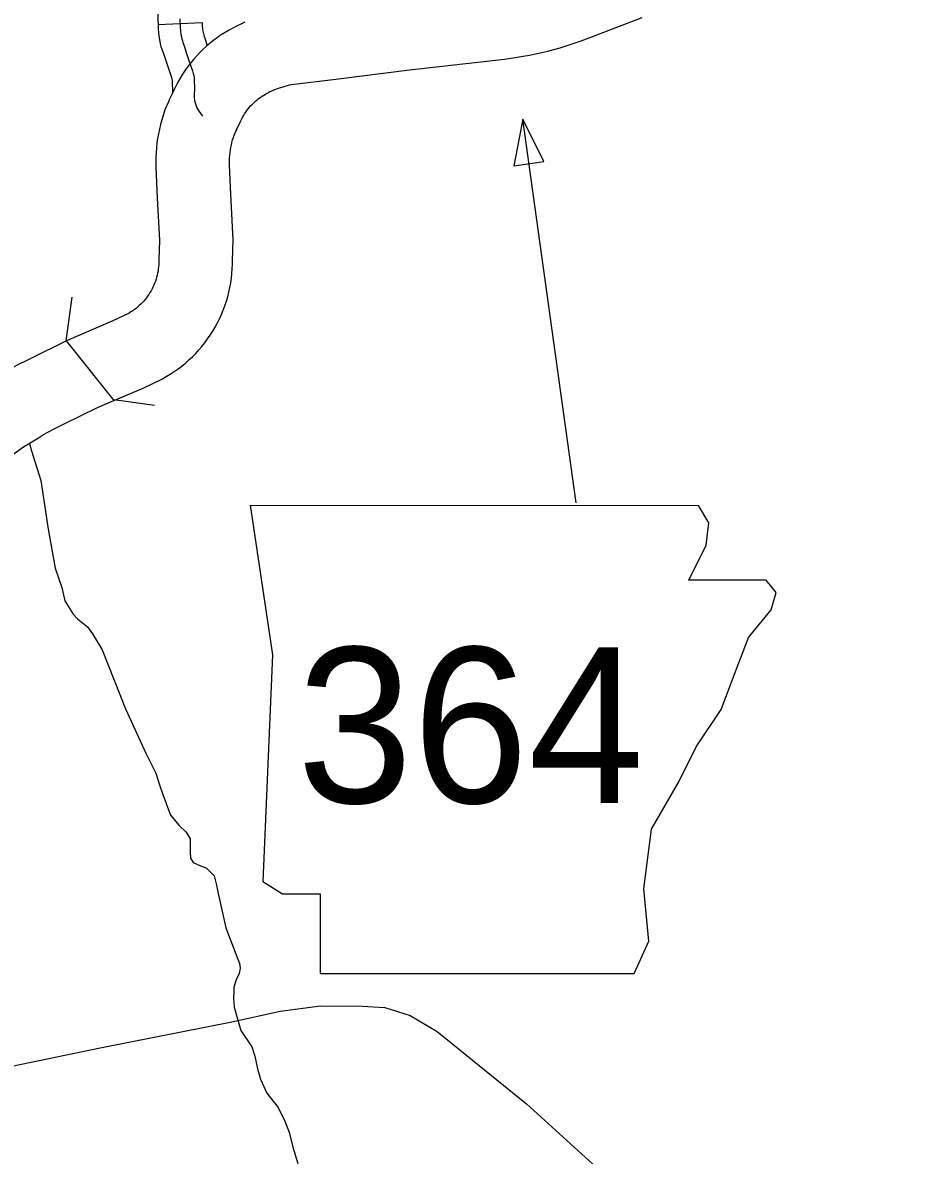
# Model space of a CAD drawing. Extents: x 1720274 to 1751788, y 372074 to 391887.
# Drawn here: x 1730419 to 1730899, y 375584 to 376192 of the extents above; entities that cross this region are included whole.
import ezdxf

# ---------------------------------------------------------------- set-up
doc = ezdxf.new("R2010")
doc.units = 0
for name, color, linetype in [('Level 10', 7, 'Continuous'), ('Level 21', 7, 'Continuous'), ('Level 32', 7, 'Continuous'), ('Level 35', 7, 'Continuous'), ('Level 37', 7, 'Continuous')]:
    doc.layers.add(name, color=color, linetype=linetype)

msp = doc.modelspace()

# ---------------------------------------------------------------- linework, layer by layer
at = {"layer": 'Level 10'}
for p, q in [((1730533.95, 376134.66), (1730533.61, 376133.87)), ((1730442.29, 376020.88), (1730467.97, 375988.91))]:
    msp.add_line(p, q, dxfattribs=at)
for points in [[(1730538.2, 376191.88), (1730535.95, 376190.94), (1730533.65, 376189.81), (1730531.7, 376188.77), (1730529.72, 376187.69), (1730527.59, 376186.43), (1730525.51, 376185.09), (1730523.47, 376183.68), (1730521.48, 376182.2), (1730519.54, 376180.66), (1730517.66, 376179.05), (1730515.83, 376177.37), (1730514.06, 376175.63), (1730512.36, 376173.84), (1730510.71, 376171.98), (1730509.13, 376170.07), (1730507.62, 376168.11), (1730506.18, 376166.09), (1730504.8, 376164.03), (1730503.5, 376161.92), (1730502.27, 376159.77), (1730501.12, 376157.58), (1730500.25, 376155.77), (1730499.3, 376153.88), (1730498.27, 376151.67), (1730497.67, 376150.31), (1730497.22, 376149.23)], [(1730533.61, 376133.87), (1730533.95, 376134.66), (1730534.26, 376135.38), (1730534.89, 376136.73), (1730535.7, 376138.35), (1730536.39, 376139.79), (1730536.92, 376140.78), (1730537.47, 376141.75), (1730538.06, 376142.7), (1730538.68, 376143.64), (1730539.33, 376144.54), (1730540.01, 376145.43), (1730540.73, 376146.29), (1730541.47, 376147.13), (1730542.24, 376147.94), (1730543.03, 376148.72), (1730543.86, 376149.48), (1730544.7, 376150.2), (1730545.58, 376150.9), (1730546.47, 376151.57), (1730547.39, 376152.2), (1730548.33, 376152.8), (1730549.29, 376153.37), (1730550.47, 376154.01), (1730551.65, 376154.64), (1730552.31, 376154.97), (1730553.44, 376155.44), (1730554.74, 376155.99), (1730555.74, 376156.34), (1730556.78, 376156.67), (1730558.68, 376157.28), (1730560.25, 376157.76), (1730561.07, 376158), (1730562.05, 376158.24), (1730563.16, 376158.42), (1730587.04, 376161.37), (1730626.42, 376166.3), (1730677.5, 376172.14), (1730680.81, 376172.56), (1730684.15, 376173.06), (1730687.49, 376173.61), (1730690.81, 376174.23), (1730694.13, 376174.91), (1730697.43, 376175.65), (1730700.71, 376176.45), (1730703.98, 376177.31), (1730707.24, 376178.23), (1730710.47, 376179.21), (1730713.69, 376180.25), (1730716.89, 376181.36), (1730720.02, 376182.5), (1730751.18, 376194.35)], [(1730497.22, 376149.23), (1730495.33, 376144.97), (1730494.31, 376141.89), (1730493.59, 376139.45), (1730492.94, 376137), (1730492.36, 376134.52), (1730491.85, 376132.03), (1730491.42, 376129.53), (1730491.06, 376127.01), (1730490.77, 376124.48), (1730490.56, 376121.95), (1730490.42, 376119.41), (1730490.36, 376116.87), (1730490.37, 376114.19), (1730491.15, 376097.7), (1730492.37, 376074.83), (1730492.03, 376064.66), (1730492.02, 376062.89), (1730491.97, 376061.76), (1730491.89, 376060.63), (1730491.77, 376059.51), (1730491.6, 376058.39), (1730491.4, 376057.27), (1730491.16, 376056.17), (1730490.88, 376055.07), (1730490.56, 376053.98), (1730490.2, 376052.91), (1730489.81, 376051.85), (1730489.38, 376050.8), (1730488.91, 376049.77), (1730488.41, 376048.76), (1730487.87, 376047.77), (1730487.3, 376046.79), (1730486.69, 376045.84), (1730486.05, 376044.91), (1730485.38, 376044), (1730484.67, 376043.11), (1730483.94, 376042.25), (1730483.18, 376041.42), (1730482.38, 376040.62), (1730481.56, 376039.84), (1730480.72, 376039.1), (1730479.84, 376038.38), (1730478.95, 376037.69), (1730478.03, 376037.04), (1730477.09, 376036.42), (1730476.12, 376035.84), (1730475.41, 376035.44), (1730467.44, 376031.64), (1730442.59, 376021.03), (1730442.29, 376020.88)], [(1730467.97, 375988.91), (1730483.7, 375995.63), (1730493.59, 376000.34), (1730496.05, 376001.73), (1730498.21, 376003.04), (1730500.31, 376004.42), (1730502.37, 376005.88), (1730504.37, 376007.41), (1730506.32, 376009.01), (1730508.21, 376010.67), (1730510.04, 376012.41), (1730511.81, 376014.2), (1730513.51, 376016.06), (1730515.15, 376017.97), (1730516.72, 376019.94), (1730518.22, 376021.97), (1730519.64, 376024.05), (1730521, 376026.17), (1730522.27, 376028.34), (1730523.47, 376030.56), (1730524.59, 376032.82), (1730525.64, 376035.11), (1730526.6, 376037.44), (1730527.47, 376039.81), (1730528.27, 376042.2), (1730528.98, 376044.62), (1730529.6, 376047.06), (1730530.14, 376049.52), (1730530.59, 376052), (1730530.95, 376054.49), (1730531.23, 376057), (1730531.42, 376059.51), (1730531.52, 376062.03), (1730531.52, 376063.91), (1730531.9, 376075.22), (1730530.6, 376099.69), (1730529.86, 376115.2), (1730529.86, 376116.44), (1730529.89, 376117.83), (1730529.97, 376119.22), (1730530.09, 376120.6), (1730530.24, 376121.98), (1730530.44, 376123.35), (1730530.68, 376124.72), (1730530.95, 376126.08), (1730531.27, 376127.43), (1730531.62, 376128.77), (1730532.02, 376130.1), (1730532.23, 376130.76), (1730533.95, 376134.66)], [(1730410.42, 376004.77), (1730413.92, 376006.73), (1730417.31, 376008.53), (1730420.72, 376010.27), (1730423.97, 376011.86), (1730442.29, 376020.88)], [(1730430.28, 375970.62), (1730432.84, 375972.05), (1730435.58, 375973.51), (1730438.35, 375974.93), (1730441.35, 375976.39), (1730459.09, 375985.12), (1730467.97, 375988.91)], [(1730395.82, 375944.76), (1730397.65, 375946.51), (1730399.96, 375948.65), (1730402.28, 375950.72), (1730404.64, 375952.75), (1730407.04, 375954.73), (1730409.47, 375956.68), (1730411.94, 375958.57), (1730414.44, 375960.42), (1730416.98, 375962.23), (1730419.54, 375963.98), (1730422.14, 375965.69), (1730424.77, 375967.36), (1730427.43, 375968.97), (1730430.28, 375970.62)]]:
    msp.add_lwpolyline(points, dxfattribs=at)
at = {"layer": 'Level 21'}
for p, q in [((1730541.06, 375932.68), (1730553.09, 375852.48)), ((1730786.98, 375923.32), (1730781.44, 375932.56)), ((1730785.65, 375911.29), (1730786.98, 375923.32)), ((1730776.29, 375892.58), (1730785.65, 375911.29)), ((1730817.72, 375892.58), (1730776.29, 375892.58)), ((1730823.07, 375885.9), (1730817.72, 375892.58)), ((1730820.4, 375876.54), (1730823.07, 375885.9)), ((1730808.37, 375861.84), (1730820.4, 375876.54)), ((1730801.68, 375844.47), (1730808.37, 375861.84)), ((1730553.09, 375852.48), (1730547.75, 375730.86)), ((1730793.67, 375823.08), (1730801.68, 375844.47)), ((1730780.3, 375803.03), (1730793.67, 375823.08)), ((1730770.94, 375784.32), (1730780.3, 375803.03)), ((1730756.24, 375758.93), (1730770.94, 375784.32)), ((1730752.23, 375726.85), (1730756.24, 375758.93)), ((1730547.75, 375730.86), (1730558.44, 375724.18)), ((1730558.44, 375724.18), (1730578.49, 375724.18)), ((1730578.49, 375724.18), (1730578.49, 375681.41)), ((1730754.91, 375698.79), (1730752.23, 375726.85)), ((1730746.89, 375681.41), (1730754.91, 375698.79)), ((1730578.49, 375681.41), (1730746.89, 375681.41))]:
    msp.add_line(p, q, dxfattribs=at)
msp.add_lwpolyline([(1730682.52, 376114.92), (1730698.49, 376117.09), (1730687.25, 376139.96)], close=True, dxfattribs=at)
for points in [[(1730715.9, 375933.98), (1730687.25, 376139.96)], [(1730541.06, 375932.68), (1730781.44, 375932.56)]]:
    msp.add_lwpolyline(points, dxfattribs=at)
at = {"layer": 'Level 32'}
msp.add_line((1730491.6, 376190.7), (1730515.28, 376191.66), dxfattribs=at)
for points in [[(1730493.33, 376274.54), (1730493.33, 376253.48), (1730493.27, 376239.42), (1730493, 376225.88), (1730492.79, 376219.85), (1730492.68, 376217.25), (1730492.24, 376213.75), (1730491.71, 376207.75), (1730491.49, 376199.9), (1730491.48, 376193.39), (1730491.6, 376190.69)], [(1730503.33, 376193.63), (1730503.51, 376189.45), (1730503.75, 376187.02), (1730503.92, 376185.27), (1730504.19, 376183.97), (1730504.4, 376183.01), (1730504.67, 376181.88), (1730504.91, 376181.02), (1730505.22, 376180.13), (1730505.59, 376179.21), (1730506.96, 376175.16), (1730508.57, 376170.3), (1730510.08, 376165.88), (1730510.52, 376164.37), (1730510.8, 376163.27), (1730510.97, 376162.18), (1730511.04, 376161.18), (1730511.04, 376160.36), (1730511.1, 376156.73), (1730510.97, 376152.52), (1730511, 376151.63), (1730511.24, 376149.95), (1730511.52, 376148.68), (1730511.89, 376147.55), (1730512.47, 376145.97), (1730512.95, 376145.05), (1730513.71, 376143.95), (1730515.42, 376141.55)], [(1730515.28, 376191.66), (1730515.33, 376190.28), (1730515.54, 376188.18), (1730515.65, 376187.07), (1730515.78, 376186.43), (1730515.95, 376185.65), (1730516.14, 376184.87), (1730516.23, 376184.56), (1730516.31, 376184.31), (1730516.7, 376183.34), (1730518.02, 376179.45)], [(1730491.6, 376190.7), (1730491.68, 376188.63), (1730491.95, 376185.86), (1730492.19, 376183.47), (1730492.6, 376181.51), (1730492.84, 376180.38), (1730493.2, 376178.89), (1730493.59, 376177.49), (1730494.12, 376175.96), (1730494.48, 376175.07), (1730495.73, 376171.4), (1730497.34, 376166.53), (1730498.78, 376162.29), (1730499.09, 376161.26), (1730499.17, 376160.92), (1730499.18, 376160.86), (1730499.19, 376160.78), (1730499.19, 376160.25), (1730499.3, 376154.12)], [(1730365.69, 375621.93), (1730460.5, 375641.52), (1730531.26, 375655.56), (1730557.16, 375661.25), (1730578.82, 375664.05), (1730601.07, 375664)], [(1730601.07, 375664), (1730613.18, 375663.19), (1730626.76, 375659), (1730641.35, 375650.42), (1730689.2, 375611.46), (1730728.53, 375575.79), (1730740.77, 375565.38), (1730750.53, 375556.5), (1730757.93, 375548.6), (1730766.35, 375539.19), (1730784.88, 375513.75), (1730800.98, 375496.36), (1730815.59, 375478.07), (1730862.33, 375417.13), (1730871.57, 375407.15), (1730879.59, 375399.99), (1730886.27, 375394.6), (1730893.21, 375390.63), (1730899.65, 375387.81)]]:
    msp.add_lwpolyline(points, dxfattribs=at)
at = {"layer": 'Level 35'}
for points in [[(1730422.65, 375965.88), (1730423.67, 375961.98), (1730428.84, 375946.01), (1730432.66, 375919.91), (1730436.48, 375898.99), (1730440.08, 375888.64), (1730441.65, 375881.44), (1730446.15, 375874.24), (1730448.39, 375871.77), (1730453.79, 375867.49), (1730456.48, 375863.67), (1730461.65, 375855.12), (1730474.24, 375823.4), (1730485.03, 375799.77), (1730490.42, 375788.97), (1730492.45, 375782.67), (1730494.25, 375777.5), (1730498.29, 375766.48), (1730503.01, 375760.85), (1730506.61, 375757.48), (1730508.86, 375753.88), (1730508.86, 375752.3), (1730508.86, 375749.15), (1730508.86, 375746.68), (1730509.08, 375743.3), (1730510.43, 375741.05), (1730514.47, 375739.25)], [(1730514.47, 375739.25), (1730517.4, 375738.13), (1730521.67, 375733.85), (1730523.02, 375728.9), (1730523.91, 375724.4), (1730527.96, 375705.96), (1730535.38, 375686.83), (1730535.6, 375684.36), (1730535.15, 375681.43), (1730533.58, 375678.06), (1730532.23, 375674.23), (1730532.23, 375671.53), (1730532.01, 375668.38), (1730532.46, 375663.43), (1730536.05, 375650.84), (1730541.9, 375642.06), (1730543.47, 375637.11), (1730545.04, 375630.36), (1730546.62, 375624.74), (1730549.99, 375617.31), (1730556.06, 375609.66), (1730559.65, 375602.24), (1730561.9, 375596.39), (1730563.92, 375588.29), (1730566.62, 375579.52)]]:
    msp.add_lwpolyline(points, dxfattribs=at)
at = {"layer": 'Level 37'}
for points in [[(1730442.29, 376020.88), (1730445.49, 376044.36)], [(1730489.68, 375986.23), (1730467.93, 375989.2)]]:
    msp.add_lwpolyline(points, dxfattribs=at)

# ---------------------------------------------------------------- texts
at = {"layer": 'Level 21'}
msp.add_text('364', height=83.424, dxfattribs=at).set_placement((1730566.15, 375773.02))

doc.saveas('drawing.dxf')
